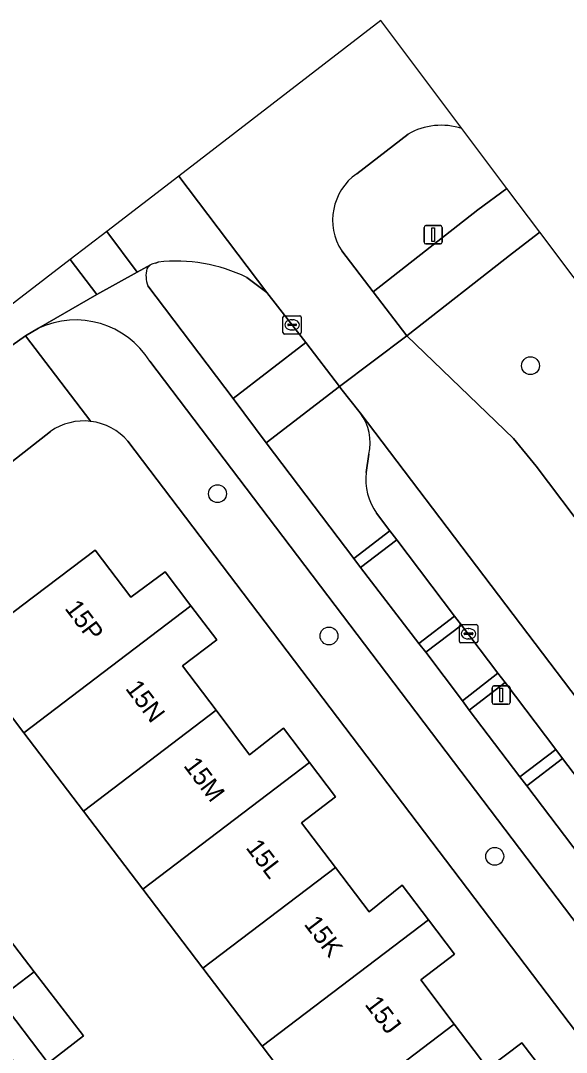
# Model space of a CAD drawing. Extents: x 160023 to 161302, y 384750 to 385707.
# Drawn here: x 160303.4 to 160333.3, y 385650.3 to 385706.8 of the extents above; entities that cross this region are included whole.
import ezdxf

# ---------------------------------------------------------------- set-up
doc = ezdxf.new("R2010")
doc.units = 0
for name, color, linetype in [('IMGEO_Berm_groen', 7, 'Continuous'), ('IMGEO_Boom', 7, 'Continuous'), ('IMGEO_Erf', 7, 'Continuous'), ('IMGEO_Fietspad_gesloten', 7, 'Continuous'), ('IMGEO_Kolk', 7, 'Continuous'), ('IMGEO_Lichtmast', 7, 'Continuous'), ('IMGEO_Pand', 7, 'Continuous'), ('IMGEO_Pand_nummerreeks', 7, 'Continuous'), ('IMGEO_Parkeervlak_open', 7, 'Continuous'), ('IMGEO_Rijbaan_lokaal_gesloten', 7, 'Continuous'), ('IMGEO_Verkeerseiland_groen', 7, 'Continuous'), ('IMGEO_Voetpad_open', 7, 'Continuous')]:
    doc.layers.add(name, color=color, linetype=linetype)

msp = doc.modelspace()

# ---------------------------------------------------------------- linework, layer by layer
at = {"layer": 'IMGEO_Berm_groen'}
for points in [[(160385.884, 385623.358), (160385.689, 385623.614), (160379.034, 385632.462), (160331.866, 385695.169), (160331.866, 385695.169), (160330.356, 385694.023), (160324.585, 385689.503), (160330.421, 385683.888), (160331.661, 385682.37), (160336.501, 385675.963), (160379.955, 385618.832), (160385.884, 385623.358), (160385.884, 385623.358)], [(160322.032, 385685.289), (160320.968, 385686.625), (160320.889, 385686.728), (160316.874, 385683.648), (160321.674, 385677.322), (160323.648, 385678.842), (160322.927, 385679.792)], [(160322.354, 385682.028), (160322.505, 385683.031)]]:
    msp.add_lwpolyline(points, dxfattribs=at)
for points in [[(160324.027, 385678.342), (160322.049, 385676.825), (160325.243, 385672.668), (160327.198, 385674.164)], [(160327.573, 385673.67), (160325.613, 385672.185), (160327.632, 385669.529), (160329.567, 385671.043)], [(160329.959, 385670.527), (160327.997, 385669.024), (160330.767, 385665.378), (160332.734, 385666.87)], [(160333.103, 385666.383), (160331.14, 385664.883), (160334.066, 385661.028), (160336.012, 385662.55)]]:
    msp.add_lwpolyline(points, close=True, dxfattribs=at)
for centre, radius, start, end in [((160319.794, 385683.642), 2.779, 347.3035, 36.3587), ((160325.535, 385681.652), 3.203, 173.2557, 215.491)]:
    msp.add_arc(centre, radius, start, end, dxfattribs=at)
at = {"layer": 'IMGEO_Boom'}
for centre in [(160331.347, 385687.871), (160314.215, 385680.865), (160320.319, 385673.08), (160329.392, 385661.017)]:
    msp.add_circle(centre, 0.489, dxfattribs=at)
at = {"layer": 'IMGEO_Erf'}
for points in [[(160305.068, 385684.266), (160301.077, 385681.149), (160288.416, 385671.48), (160292.354, 385666.289), (160295.138, 385668.377), (160298.583, 385663.857), (160295.779, 385661.775), (160295.966, 385661.562), (160297.881, 385662.971), (160300.233, 385659.774), (160298.318, 385658.365), (160299.773, 385656.446), (160301.705, 385657.931), (160304.181, 385654.708), (160306.881, 385651.193), (160304.948, 385649.709)], [(160355.614, 385622.731), (160309.31, 385683.738)], [(160303.54, 385674.759), (160307.52, 385677.784), (160309.466, 385675.195), (160311.346, 385676.59), (160312.759, 385674.731), (160314.172, 385672.871), (160312.306, 385671.448), (160314.139, 385669.017), (160315.973, 385666.584), (160317.825, 385668.03), (160319.247, 385666.154), (160320.669, 385664.278), (160318.818, 385662.846), (160320.668, 385660.415), (160322.515, 385657.987), (160324.323, 385659.434), (160325.759, 385657.551), (160327.196, 385655.668), (160325.341, 385654.254), (160327.175, 385651.835), (160329.009, 385649.414), (160330.883, 385650.807), (160332.31, 385648.94)], [(160319.924, 385646.325), (160316.652, 385650.631), (160313.408, 385654.899), (160310.123, 385659.222), (160306.875, 385663.497), (160303.617, 385667.784), (160300.229, 385672.243), (160303.54, 385674.759)]]:
    msp.add_lwpolyline(points, dxfattribs=at)
for start, end in [(82.9056, 125.2275), (40.5838, 82.9095)]:
    msp.add_arc((160306.899, 385681.673), 3.174, start, end, dxfattribs=at)
at = {"layer": 'IMGEO_Fietspad_gesloten'}
for points in [[(160310.55, 385693.383), (160309.821, 385692.991), (160307.609, 385691.763), (160304.413, 385689.921)], [(160346.557, 385644.564), (160340.808, 385652.141), (160340.441, 385652.634), (160337.763, 385656.13), (160337.411, 385656.606), (160334.435, 385660.562), (160334.066, 385661.028), (160331.14, 385664.883), (160330.767, 385665.378), (160327.997, 385669.024), (160327.632, 385669.529), (160325.613, 385672.185), (160325.243, 385672.668), (160322.049, 385676.825), (160321.674, 385677.322), (160316.874, 385683.648), (160315.072, 385686.067), (160310.408, 385692.244)], [(160310.506, 385688.113), (160358.311, 385625.118), (160363.199, 385618.683), (160369.121, 385610.887), (160371.114, 385608.263), (160391.068, 385581.993), (160392.155, 385580.562), (160397.662, 385573.311), (160404.938, 385563.728), (160407.73, 385560.052), (160431.311, 385528.994), (160432.223, 385527.793), (160448.685, 385506.111), (160449.139, 385505.514), (160449.613, 385504.891), (160459.973, 385491.267)]]:
    msp.add_lwpolyline(points, dxfattribs=at)
for centre, radius, start, end in [((160311.796, 385692.8), 1.496, 165.7187, 201.8272), ((160310.898, 385692.85), 0.636, 123.1094, 149.9127), ((160306.441, 385685.585), 4.787, 31.8794, 115.0658)]:
    msp.add_arc(centre, radius, start, end, dxfattribs=at)
at = {"layer": 'IMGEO_Kolk'}
for p, q in [((160317.8, 385689.679), (160317.8, 385690.531)), ((160317.875, 385690.605), (160318.727, 385690.605)), ((160318.102, 385690.148), (160318.5, 385690.148)), ((160318.288, 385690.385), (160318.313, 385690.385)), ((160318.801, 385690.531), (160318.801, 385689.679)), ((160318.727, 385689.605), (160317.875, 385689.605)), ((160318.059, 385690.099), (160318.059, 385690.111)), ((160318.497, 385690.062), (160318.099, 385690.062)), ((160318.311, 385689.825), (160318.286, 385689.825)), ((160318.543, 385690.111), (160318.543, 385690.099)), ((160327.457, 385672.775), (160327.457, 385673.627)), ((160327.532, 385673.701), (160328.384, 385673.701)), ((160327.716, 385673.195), (160327.716, 385673.207)), ((160327.759, 385673.244), (160328.157, 385673.244)), ((160327.945, 385673.481), (160327.97, 385673.481)), ((160328.2, 385673.207), (160328.2, 385673.195)), ((160328.458, 385673.627), (160328.458, 385672.775)), ((160328.384, 385672.701), (160327.532, 385672.701)), ((160328.154, 385673.158), (160327.756, 385673.158)), ((160327.968, 385672.921), (160327.943, 385672.921))]:
    msp.add_line(p, q, dxfattribs=at)
for points in [[(160317.8, 385689.679), (160317.8, 385690.531)], [(160317.875, 385690.605), (160318.727, 385690.605)], [(160318.801, 385690.531), (160318.801, 385689.679)], [(160318.727, 385689.605), (160317.875, 385689.605)], [(160327.457, 385672.775), (160327.457, 385673.627)], [(160327.532, 385673.701), (160328.384, 385673.701)], [(160328.458, 385673.627), (160328.458, 385672.775)], [(160328.384, 385672.701), (160327.532, 385672.701)]]:
    msp.add_lwpolyline(points, dxfattribs=at)
for centre, radius, start, end in [((160317.877, 385690.529), 0.0765, 91.552, 178.448), ((160317.877, 385690.529), 0.0765, 91.552, 178.448), ((160318.099, 385690.108), 0.0403, 85.8775, 175.7526), ((160318.504, 385690.11), 0.0386, 1.7309, 96.639), ((160318.725, 385690.529), 0.0765, 1.552, 88.448), ((160318.725, 385690.529), 0.0765, 1.552, 88.448), ((160317.877, 385689.681), 0.0765, 181.552, 268.448), ((160317.877, 385689.681), 0.0765, 181.552, 268.448), ((160318.096, 385690.098), 0.0366, 178.938, 274.7102), ((160318.5, 385690.105), 0.043, 264.8664, 352.4533), ((160318.725, 385689.681), 0.0765, 271.552, 358.448), ((160318.725, 385689.681), 0.0765, 271.552, 358.448), ((160327.534, 385673.625), 0.0765, 91.552, 178.448), ((160327.534, 385673.625), 0.0765, 91.552, 178.448), ((160327.756, 385673.204), 0.0403, 85.8775, 175.7526), ((160328.161, 385673.206), 0.0386, 1.7309, 96.639), ((160328.382, 385673.625), 0.0765, 1.552, 88.448), ((160328.382, 385673.625), 0.0765, 1.552, 88.448), ((160327.534, 385672.777), 0.0765, 181.552, 268.448), ((160327.534, 385672.777), 0.0765, 181.552, 268.448), ((160327.753, 385673.194), 0.0366, 178.938, 274.7102), ((160328.157, 385673.201), 0.043, 264.8664, 352.4533), ((160328.382, 385672.777), 0.0765, 271.552, 358.448), ((160328.382, 385672.777), 0.0765, 271.552, 358.448)]:
    msp.add_arc(centre, radius, start, end, dxfattribs=at)
for centre, major_axis, ratio, start_param, end_param in [((160318.287, 385690.105), (-0.387, 0.002), 0.722429, 4.712389, 7.853982), ((160318.312, 385690.105), (-0.39, 0.002), 0.717154, 1.570796, 4.712389), ((160327.944, 385673.201), (-0.387, 0.002), 0.722429, 4.712389, 7.853982), ((160327.969, 385673.201), (-0.39, 0.002), 0.717154, 1.570796, 4.712389)]:
    msp.add_ellipse(centre, major_axis=major_axis, ratio=ratio, start_param=start_param, end_param=end_param, dxfattribs=at)
at = {"layer": 'IMGEO_Lichtmast'}
for p, q in [((160325.525, 385694.634), (160325.525, 385695.434)), ((160325.525, 385695.434), (160325.525, 385694.634)), ((160325.625, 385695.534), (160326.415, 385695.534)), ((160326.415, 385695.534), (160325.625, 385695.534)), ((160326.515, 385695.434), (160326.515, 385694.634)), ((160326.515, 385694.634), (160326.515, 385695.434)), ((160326.415, 385694.534), (160325.625, 385694.534)), ((160325.625, 385694.534), (160326.415, 385694.534)), ((160329.242, 385669.445), (160329.242, 385670.245)), ((160329.242, 385670.245), (160329.242, 385669.445)), ((160329.342, 385670.345), (160330.132, 385670.345)), ((160330.132, 385670.345), (160329.342, 385670.345)), ((160330.232, 385670.245), (160330.232, 385669.445)), ((160330.232, 385669.445), (160330.232, 385670.245)), ((160330.132, 385669.345), (160329.342, 385669.345)), ((160329.342, 385669.345), (160330.132, 385669.345))]:
    msp.add_line(p, q, dxfattribs=at)
for points in [[(160325.945, 385695.409), (160326.095, 385695.409), (160326.095, 385694.659), (160325.945, 385694.659), (160325.945, 385695.409)], [(160329.662, 385670.22), (160329.812, 385670.22), (160329.812, 385669.47), (160329.662, 385669.47), (160329.662, 385670.22)]]:
    msp.add_lwpolyline(points, dxfattribs=at)
for centre, start, end in [((160325.625, 385695.434), 90, 180), ((160325.625, 385695.434), 90, 180), ((160326.415, 385695.434), 0, 90), ((160326.415, 385695.434), 360, 90), ((160325.625, 385694.634), 180, 270), ((160325.625, 385694.634), 180, 270), ((160326.415, 385694.634), 270, 0), ((160326.415, 385694.634), 270, 0), ((160329.342, 385670.245), 90, 180), ((160329.342, 385670.245), 90, 180), ((160330.132, 385670.245), 0, 90), ((160330.132, 385670.245), 360, 90), ((160329.342, 385669.445), 180, 270), ((160329.342, 385669.445), 180, 270), ((160330.132, 385669.445), 270, 0), ((160330.132, 385669.445), 270, 0)]:
    msp.add_arc(centre, 0.1, start, end, dxfattribs=at)
at = {"layer": 'IMGEO_Pand'}
for points in [[(160312.759, 385674.731), (160311.346, 385676.59), (160309.466, 385675.195), (160307.52, 385677.784), (160303.54, 385674.759), (160300.229, 385672.243), (160303.617, 385667.784)], [(160314.139, 385669.017), (160312.306, 385671.448), (160314.172, 385672.871), (160312.759, 385674.731), (160303.617, 385667.784), (160306.875, 385663.497)], [(160319.247, 385666.154), (160317.825, 385668.03), (160315.973, 385666.584), (160314.139, 385669.017), (160306.875, 385663.497), (160310.123, 385659.222)], [(160310.123, 385659.222), (160313.408, 385654.899), (160320.668, 385660.415), (160318.818, 385662.846), (160320.669, 385664.278), (160319.247, 385666.154)], [(160325.759, 385657.551), (160324.323, 385659.434), (160322.515, 385657.987), (160320.668, 385660.415), (160313.408, 385654.899), (160316.652, 385650.631)], [(160299.773, 385656.446), (160302.241, 385653.233), (160304.181, 385654.708), (160301.705, 385657.931)], [(160316.652, 385650.631), (160319.924, 385646.325), (160327.175, 385651.835), (160325.341, 385654.254), (160327.196, 385655.668), (160325.759, 385657.551)], [(160304.181, 385654.708), (160302.241, 385653.233), (160304.948, 385649.709), (160306.881, 385651.193)], [(160332.31, 385648.94), (160330.883, 385650.807), (160329.009, 385649.414), (160327.175, 385651.835), (160319.924, 385646.325), (160323.198, 385642.016)]]:
    msp.add_lwpolyline(points, close=True, dxfattribs=at)
at = {"layer": 'IMGEO_Parkeervlak_open'}
for points in [[(160372.218, 385619.145), (160322.032, 385685.289)], [(160322.505, 385683.031), (160322.354, 385682.028)], [(160322.927, 385679.792), (160323.648, 385678.842), (160324.027, 385678.342), (160327.198, 385674.164), (160327.573, 385673.67), (160329.567, 385671.043), (160329.959, 385670.527), (160332.734, 385666.87), (160333.103, 385666.383), (160336.012, 385662.55), (160336.363, 385662.087), (160339.384, 385658.108), (160339.763, 385657.607), (160342.4, 385654.133), (160342.782, 385653.629), (160348.525, 385646.062)]]:
    msp.add_lwpolyline(points, dxfattribs=at)
for centre, radius, start, end in [((160319.794, 385683.642), 2.779, 347.3035, 36.3587), ((160325.535, 385681.652), 3.203, 173.2557, 215.491)]:
    msp.add_arc(centre, radius, start, end, dxfattribs=at)
at = {"layer": 'IMGEO_Rijbaan_lokaal_gesloten'}
for points in [[(160327.591, 385700.853), (160323.152, 385706.754), (160312.1, 385698.249), (160316.924, 385691.87), (160317.494, 385691.137), (160319.046, 385689.141), (160320.889, 385686.728), (160324.585, 385689.503), (160322.729, 385691.911), (160321.02, 385694.151)], [(160321.841, 385698.378), (160324.651, 385700.548)], [(160312.1, 385698.249), (160308.153, 385695.212), (160308.153, 385695.212), (160309.821, 385692.991), (160310.55, 385693.383)], [(160315.819, 385692.706), (160316.924, 385691.87), (160312.1, 385698.249)], [(160270.699, 385664.447), (160269.785, 385665.573), (160279.66, 385672.9), (160290.14, 385680.86), (160301.2, 385689.23), (160301.92, 385688.183), (160302.965, 385688.983), (160303.704, 385689.512), (160304.413, 385689.921), (160307.609, 385691.763), (160306.16, 385693.678), (160306.16, 385693.678), (160259.846, 385658.039), (160254.695, 385650.533)], [(160310.821, 385693.483), (160310.967, 385693.536)], [(160379.955, 385618.832), (160336.501, 385675.963), (160331.661, 385682.37), (160330.421, 385683.888), (160324.585, 385689.503), (160320.889, 385686.728), (160320.968, 385686.625), (160322.032, 385685.289), (160372.218, 385619.145), (160372.34, 385618.984), (160375.158, 385615.238)]]:
    msp.add_lwpolyline(points, dxfattribs=at)
msp.add_lwpolyline([(160308.153, 385695.212), (160306.16, 385693.678), (160306.16, 385693.678), (160307.609, 385691.763), (160309.821, 385692.991), (160308.153, 385695.212)], close=True, dxfattribs=at)
for centre, radius, start, end in [((160326.466, 385697.367), 3.662, 72.1347, 119.7148), ((160326.471, 385697.371), 3.657, 72.1704, 72.1855), ((160323.617, 385695.84), 3.098, 124.9763, 213.0406), ((160311.95, 385684.685), 8.905, 64.2481, 96.3374), ((160310.909, 385692.828), 0.661, 97.6298, 122.8787)]:
    msp.add_arc(centre, radius, start, end, dxfattribs=at)
at = {"layer": 'IMGEO_Verkeerseiland_groen'}
for points in [[(160321.02, 385694.151), (160322.729, 385691.911), (160328.472, 385696.397), (160330.059, 385697.571), (160330.059, 385697.571), (160327.591, 385700.853)], [(160324.651, 385700.548), (160321.841, 385698.378)], [(160310.967, 385693.536), (160310.821, 385693.483)], [(160316.924, 385691.87), (160315.819, 385692.706)], [(160310.408, 385692.244), (160315.072, 385686.067), (160319.046, 385689.141), (160317.494, 385691.137), (160316.924, 385691.87)]]:
    msp.add_lwpolyline(points, dxfattribs=at)
for centre, radius, start, end in [((160326.466, 385697.367), 3.662, 72.1347, 119.7148), ((160326.471, 385697.371), 3.657, 72.1704, 72.1855), ((160323.617, 385695.84), 3.098, 124.9763, 213.0406), ((160311.95, 385684.685), 8.905, 64.2481, 96.3374), ((160311.796, 385692.8), 1.496, 165.7187, 201.8272), ((160310.898, 385692.85), 0.636, 123.1094, 149.9127), ((160310.909, 385692.828), 0.661, 97.6298, 122.8787)]:
    msp.add_arc(centre, radius, start, end, dxfattribs=at)
at = {"layer": 'IMGEO_Voetpad_open'}
for points in [[(160331.866, 385695.169), (160330.059, 385697.571), (160330.059, 385697.571), (160328.472, 385696.397), (160322.729, 385691.911), (160324.585, 385689.503), (160330.356, 385694.023), (160331.866, 385695.169), (160331.866, 385695.169)], [(160304.413, 385689.921), (160303.704, 385689.512), (160307.291, 385684.823)], [(160307.291, 385684.823), (160303.704, 385689.512), (160302.965, 385688.983), (160301.92, 385688.183), (160299.343, 385686.211)], [(160388.538, 385580.086), (160368.602, 385606.312), (160371.114, 385608.263), (160369.121, 385610.887), (160366.6, 385608.954), (160360.668, 385616.767), (160363.199, 385618.683), (160358.311, 385625.118), (160310.506, 385688.113)], [(160287.22, 385670.566), (160288.416, 385671.48), (160301.077, 385681.149), (160305.068, 385684.266)], [(160309.31, 385683.738), (160355.614, 385622.731), (160357.428, 385620.349), (160358.041, 385619.543), (160358.245, 385619.276), (160357.125, 385618.422), (160361.856, 385612.196), (160387.38, 385578.566), (160387.517, 385578.387), (160393.142, 385571.008), (160399.19, 385563.077), (160401.63, 385559.862), (160403.817, 385556.981), (160444.37, 385503.548), (160445.278, 385502.355), (160457.038, 385486.896), (160458.867, 385484.508), (160461.664, 385480.824), (160505.278, 385423.36), (160515.52, 385409.866), (160516.757, 385408.146), (160517.963, 385406.666), (160522.357, 385400.853)]]:
    msp.add_lwpolyline(points, dxfattribs=at)
for points in [[(160320.889, 385686.728), (160319.046, 385689.141), (160315.072, 385686.067), (160316.874, 385683.648)], [(160321.674, 385677.322), (160322.049, 385676.825), (160324.027, 385678.342), (160323.648, 385678.842)], [(160327.198, 385674.164), (160325.243, 385672.668), (160325.613, 385672.185), (160327.573, 385673.67)], [(160299.773, 385656.446), (160298.318, 385658.365), (160295.966, 385661.562), (160295.779, 385661.775), (160292.354, 385666.289), (160288.416, 385671.48), (160287.22, 385670.566), (160290.928, 385665.71), (160293.96, 385661.734), (160298.909, 385655.242), (160304.386, 385648.058), (160311.734, 385638.418), (160312.907, 385639.319), (160311.522, 385641.152), (160308.815, 385644.676), (160305.78, 385648.626), (160304.948, 385649.709), (160302.241, 385653.233)], [(160327.997, 385669.024), (160329.959, 385670.527), (160329.567, 385671.043), (160327.632, 385669.529)], [(160333.103, 385666.383), (160332.734, 385666.87), (160330.767, 385665.378), (160331.14, 385664.883)]]:
    msp.add_lwpolyline(points, close=True, dxfattribs=at)
for centre, radius, start, end in [((160306.441, 385685.585), 4.787, 31.8794, 115.0658), ((160306.899, 385681.673), 3.174, 82.9056, 125.2275), ((160306.899, 385681.673), 3.174, 40.5838, 82.9095)]:
    msp.add_arc(centre, radius, start, end, dxfattribs=at)

# ---------------------------------------------------------------- texts
at = {"layer": 'IMGEO_Pand_nummerreeks'}
for s, rotation, p in [('15P', 306.93, (160305.82, 385674.586)), ('15N', 307.0129, (160309.137, 385670.203)), ('15M', 307.0129, (160312.321, 385665.979)), ('15L', 307.2659, (160315.73, 385661.487)), ('15K', 307.2659, (160318.913, 385657.304)), ('15J', 307.1567, (160322.243, 385652.911))]:
    msp.add_text(s, height=1, rotation=rotation, dxfattribs=at).set_placement(p)

doc.saveas('drawing.dxf')
